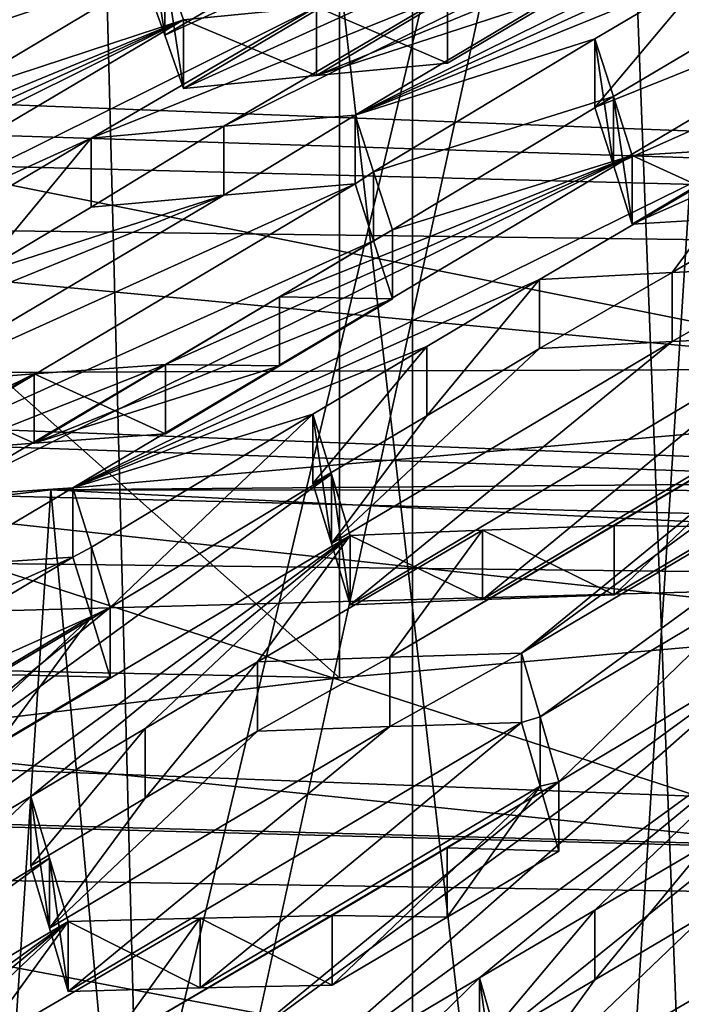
# Model space of a CAD drawing. Header units: metres. Extents: x -24 to 24, y -69 to 184.
# Tile 410 of 656: x -4.446 to -3.844, y 127.139 to 128.034. Entities that reach past the tile are written whole.
import ezdxf

# ---------------------------------------------------------------- set-up
doc = ezdxf.new("R2010")
doc.units = ezdxf.units.M
for name, color, linetype in [('1114', 7, 'CONTINUOUS'), ('1221', 7, 'CONTINUOUS'), ('1305', 7, 'CONTINUOUS'), ('1328', 7, 'CONTINUOUS'), ('1380', 7, 'CONTINUOUS'), ('1381', 7, 'CONTINUOUS'), ('1499', 7, 'CONTINUOUS'), ('1571', 7, 'CONTINUOUS'), ('1693', 7, 'CONTINUOUS'), ('1706', 7, 'CONTINUOUS'), ('1744', 7, 'CONTINUOUS'), ('1807', 7, 'CONTINUOUS'), ('1905', 7, 'CONTINUOUS'), ('1991', 7, 'CONTINUOUS'), ('2128', 7, 'CONTINUOUS'), ('2306', 7, 'CONTINUOUS'), ('2319', 7, 'CONTINUOUS'), ('2328', 7, 'CONTINUOUS'), ('2658', 7, 'CONTINUOUS'), ('2771', 7, 'CONTINUOUS'), ('2919', 7, 'CONTINUOUS'), ('2926', 7, 'CONTINUOUS'), ('2928', 7, 'CONTINUOUS'), ('2977', 7, 'CONTINUOUS'), ('2989', 7, 'CONTINUOUS'), ('3093', 7, 'CONTINUOUS'), ('3119', 7, 'CONTINUOUS'), ('3140', 7, 'CONTINUOUS'), ('3159', 7, 'CONTINUOUS'), ('3196', 7, 'CONTINUOUS'), ('3332', 7, 'CONTINUOUS'), ('3428', 7, 'CONTINUOUS'), ('3468', 7, 'CONTINUOUS'), ('3485', 7, 'CONTINUOUS'), ('367', 7, 'CONTINUOUS'), ('369', 7, 'CONTINUOUS'), ('3710', 7, 'CONTINUOUS'), ('373', 7, 'CONTINUOUS'), ('3745', 7, 'CONTINUOUS'), ('383', 7, 'CONTINUOUS'), ('3933', 7, 'CONTINUOUS'), ('3964', 2, 'CONTINUOUS'), ('417', 2, 'CONTINUOUS'), ('420', 2, 'CONTINUOUS'), ('424', 3, 'CONTINUOUS'), ('434', 7, 'CONTINUOUS'), ('475', 7, 'CONTINUOUS'), ('554', 2, 'CONTINUOUS'), ('563', 2, 'CONTINUOUS'), ('876', 7, 'CONTINUOUS'), ('897', 7, 'CONTINUOUS')]:
    doc.layers.add(name, color=color, linetype=linetype)

msp = doc.modelspace()

# ---------------------------------------------------------------- linework, layer by layer
at = {"layer": '1114'}
for points in [[(-4.075676, 127.736599, 218.474978), (-3.972973, 127.797615, 218.540215), (-4.075676, 127.673871, 218.491785)], [(-4.075676, 127.673871, 218.491785), (-3.972973, 127.797615, 218.540215), (-3.972973, 127.734985, 218.556997)], [(-4.179093, 127.612332, 218.426121), (-4.075676, 127.736599, 218.474978), (-4.075676, 127.673871, 218.491785)], [(-4.179093, 127.675158, 218.409287), (-4.075676, 127.736599, 218.474978), (-4.179093, 127.612332, 218.426121)]]:
    msp.add_3dface(points, dxfattribs=at)
at = {"layer": '1221'}
for points in [[(-4.363299, 127.499446, 218.159968), (-4.46584, 127.438548, 218.094828), (-4.363299, 127.436377, 218.176868)], [(-4.363299, 127.436377, 218.176868), (-4.46584, 127.438548, 218.094828), (-4.465834, 127.375384, 218.111757)]]:
    msp.add_3dface(points, dxfattribs=at)
at = {"layer": '1305'}
for points in [[(-4.057081, 127.281328, 217.587363), (-3.955429, 127.278129, 217.668972), (-3.955429, 127.341249, 217.65206)], [(-4.161548, 127.219727, 217.520881), (-4.057067, 127.218122, 217.604311), (-4.057081, 127.281328, 217.587363)], [(-4.057067, 127.218122, 217.604311), (-3.955429, 127.278129, 217.668972), (-4.057081, 127.281328, 217.587363)], [(-4.161548, 127.156414, 217.537846), (-4.057067, 127.218122, 217.604311), (-4.161548, 127.219727, 217.520881)]]:
    msp.add_3dface(points, dxfattribs=at)
at = {"layer": '1328'}
for points in [[(-4.482709, 127.865635, 218.991366), (-4.380844, 127.925927, 219.056131), (-4.482723, 127.802878, 219.00817)], [(-4.482723, 127.802878, 219.00817), (-4.380844, 127.925927, 219.056131), (-4.380844, 127.863275, 219.072919)]]:
    msp.add_3dface(points, dxfattribs=at)
at = {"layer": '1380'}
for points in [[(-4.664138, 127.598177, 211.894908), (-3.553501, 127.478735, 211.449145), (-4.664205, 126.583963, 212.166698)], [(-3.553501, 127.478735, 211.449145), (-3.553437, 126.464507, 211.720882), (-4.664205, 126.583963, 212.166698)]]:
    msp.add_3dface(points, dxfattribs=at)
at = {"layer": '1381'}
for points in [[(-3.80091, 127.635652, 218.133078), (-3.90515, 127.573942, 218.066805), (-3.800896, 127.572911, 218.1499)], [(-3.800896, 127.572911, 218.1499), (-3.90515, 127.573942, 218.066805), (-3.90515, 127.511095, 218.083645)]]:
    msp.add_3dface(points, dxfattribs=at)
at = {"layer": '1499'}
for points in [[(-4.024977, 127.569809, 218.119297), (-4.145181, 127.564865, 218.172168), (-4.024977, 127.506921, 218.136148)], [(-3.90515, 127.511095, 218.083645), (-3.90515, 127.573942, 218.066805), (-4.024977, 127.569809, 218.119297)], [(-3.90515, 127.511095, 218.083645), (-4.024977, 127.569809, 218.119297), (-4.024977, 127.506921, 218.136148)], [(-4.024977, 127.506921, 218.136148), (-4.145181, 127.564865, 218.172168), (-4.145181, 127.501935, 218.18903)]]:
    msp.add_3dface(points, dxfattribs=at)
at = {"layer": '1571'}
for points in [[(-3.821501, 127.284031, 217.486696), (-3.821501, 127.220883, 217.503617), (-3.92293, 127.161257, 217.439019)], [(-3.922914, 127.22451, 217.422084), (-3.821501, 127.284031, 217.486696), (-3.92293, 127.161257, 217.439019)], [(-4.02762, 127.099682, 217.372352), (-3.922914, 127.22451, 217.422084), (-3.92293, 127.161257, 217.439019)], [(-4.02762, 127.163022, 217.35538), (-3.922914, 127.22451, 217.422084), (-4.02762, 127.099682, 217.372352)]]:
    msp.add_3dface(points, dxfattribs=at)
at = {"layer": '1693'}
for points in [[(-3.922695, 127.953772, 218.975468), (-3.818901, 128.077791, 219.02469), (-3.818911, 128.015492, 219.041375)], [(-3.922695, 128.016164, 218.95875), (-3.818901, 128.077791, 219.02469), (-3.922695, 127.953772, 218.975468)]]:
    msp.add_3dface(points, dxfattribs=at)
at = {"layer": '1706'}
for points in [[(-4.140813, 127.947055, 218.947539), (-4.123898, 127.895462, 218.828349), (-4.140813, 127.884515, 218.964296)], [(-4.140813, 127.884515, 218.964296), (-4.123898, 127.895462, 218.828349), (-4.123898, 127.832878, 218.845119)], [(-4.123898, 127.895462, 218.828349), (-4.106901, 127.842789, 218.708805), (-4.123898, 127.832878, 218.845119)], [(-4.123898, 127.832878, 218.845119), (-4.106901, 127.842789, 218.708805), (-4.106901, 127.780159, 218.725587)]]:
    msp.add_3dface(points, dxfattribs=at)
at = {"layer": '1744'}
for points in [[(-4.106901, 127.780159, 218.725587), (-4.106901, 127.842789, 218.708805), (-4.209603, 127.781773, 218.643568)], [(-4.209603, 127.781773, 218.643568), (-4.31302, 127.720332, 218.577877), (-4.209603, 127.719045, 218.660376)], [(-4.106901, 127.780159, 218.725587), (-4.209603, 127.781773, 218.643568), (-4.209603, 127.719045, 218.660376)], [(-4.209603, 127.719045, 218.660376), (-4.31302, 127.720332, 218.577877), (-4.31302, 127.657506, 218.594712)]]:
    msp.add_3dface(points, dxfattribs=at)
at = {"layer": '1807'}
for points in [[(-3.922695, 127.953772, 218.975468), (-3.818911, 128.015492, 219.041375), (-3.595999, 128.085271, 219.052267)], [(-3.905792, 127.901425, 218.856573), (-3.922695, 127.953772, 218.975468), (-3.595999, 128.085271, 219.052267)], [(-3.476545, 128.093246, 218.998905), (-3.905792, 127.901425, 218.856573), (-3.595999, 128.085271, 219.052267)], [(-3.888783, 127.847904, 218.737163), (-3.905792, 127.901425, 218.856573), (-3.476545, 128.093246, 218.998905)], [(-3.459665, 128.039276, 218.880628), (-3.888783, 127.847904, 218.737163), (-3.476545, 128.093246, 218.998905)], [(-3.768411, 127.85508, 218.683622), (-3.888783, 127.847904, 218.737163), (-3.459665, 128.039276, 218.880628)]]:
    msp.add_3dface(points, dxfattribs=at)
at = {"layer": '1905'}
for points in [[(-4.417493, 127.606514, 233.369574), (-3.192928, 127.713301, 233.76811), (-0.607618, 127.637873, 233.486607)], [(-1.815882, 127.603866, 233.359691), (-4.417493, 127.606514, 233.369574), (-0.607618, 127.637873, 233.486607)], [(-5.59041, 127.466069, 232.845426), (-4.417493, 127.606514, 233.369574), (-3.003076, 127.536232, 233.107277)], [(-3.003076, 127.536232, 233.107277), (-4.417493, 127.606514, 233.369574), (-1.815882, 127.603866, 233.359691)], [(-4.154873, 127.435785, 232.732405), (-5.59041, 127.466069, 232.845426), (-3.003076, 127.536232, 233.107277)], [(-5.257817, 127.303716, 232.239518), (-5.59041, 127.466069, 232.845426), (-4.154873, 127.435785, 232.732405)]]:
    msp.add_3dface(points, dxfattribs=at)
at = {"layer": '1991'}
msp.add_3dface([(-3.952356, 128.05597, 219.211607), (-4.056622, 128.056504, 219.128636), (-4.056622, 127.9941, 219.145357)], dxfattribs=at)
at = {"layer": '2128'}
for points in [[(-4.179093, 127.675158, 218.409287), (-4.179093, 127.612332, 218.426121), (-4.162208, 127.557714, 218.307979)], [(-4.162208, 127.620591, 218.291131), (-4.179093, 127.675158, 218.409287), (-4.162208, 127.557714, 218.307979)], [(-4.145181, 127.501935, 218.18903), (-4.162208, 127.620591, 218.291131), (-4.162208, 127.557714, 218.307979)], [(-4.145181, 127.501935, 218.18903), (-4.145181, 127.564865, 218.172168), (-4.162208, 127.620591, 218.291131)]]:
    msp.add_3dface(points, dxfattribs=at)
at = {"layer": '2306'}
for points in [[(-4.056622, 127.9941, 219.145357), (-4.056622, 128.056504, 219.128636), (-4.175847, 128.045508, 219.182709)], [(-4.175847, 128.045508, 219.182709), (-4.296653, 128.03366, 219.237688), (-4.175847, 127.983047, 219.199445)], [(-4.056622, 127.9941, 219.145357), (-4.175847, 128.045508, 219.182709), (-4.175847, 127.983047, 219.199445)], [(-4.175847, 127.983047, 219.199445), (-4.296653, 128.03366, 219.237688), (-4.296653, 127.97114, 219.25444)]]:
    msp.add_3dface(points, dxfattribs=at)
at = {"layer": '2319'}
for points in [[(-3.821501, 127.220883, 217.503617), (-3.701484, 127.220827, 217.452165), (-4.010793, 127.039937, 217.256037)], [(-3.821501, 127.220883, 217.503617), (-4.010793, 127.039937, 217.256037), (-3.92293, 127.161257, 217.439019)], [(-3.701484, 127.220827, 217.452165), (-3.993709, 126.978789, 217.138074), (-4.010793, 127.039937, 217.256037)], [(-3.701484, 127.220827, 217.452165), (-3.58147, 127.219931, 217.400941), (-3.993709, 126.978789, 217.138074)], [(-3.58147, 127.219931, 217.400941), (-3.873712, 126.977845, 217.086869), (-3.993709, 126.978789, 217.138074)], [(-3.873712, 126.977845, 217.086869), (-3.58147, 127.219931, 217.400941), (-3.564673, 127.158756, 217.285242)], [(-4.02762, 127.099682, 217.372352), (-3.92293, 127.161257, 217.439019), (-4.010793, 127.039937, 217.256037)], [(-3.753678, 126.976109, 217.035861), (-3.873712, 126.977845, 217.086869), (-3.564673, 127.158756, 217.285242)]]:
    msp.add_3dface(points, dxfattribs=at)
at = {"layer": '2328'}
for points in [[(-3.888783, 127.91039, 218.72042), (-3.768411, 127.85508, 218.683622), (-3.768412, 127.917518, 218.666892)], [(-3.888783, 127.847904, 218.737163), (-3.768411, 127.85508, 218.683622), (-3.888783, 127.91039, 218.72042)]]:
    msp.add_3dface(points, dxfattribs=at)
at = {"layer": '2658'}
for points in [[(-4.140813, 127.884515, 218.964296), (-4.570035, 127.690773, 218.822286), (-4.260133, 127.874309, 219.018199)], [(-4.570035, 127.690773, 218.822286), (-4.140813, 127.884515, 218.964296), (-4.553051, 127.639509, 218.702465)], [(-4.140813, 127.884515, 218.964296), (-4.123898, 127.832878, 218.845119), (-4.553051, 127.639509, 218.702465)], [(-4.586963, 127.74107, 218.941923), (-4.482723, 127.802878, 219.00817), (-4.260133, 127.874309, 219.018199)], [(-4.570035, 127.690773, 218.822286), (-4.586963, 127.74107, 218.941923), (-4.260133, 127.874309, 219.018199)], [(-4.482723, 127.802878, 219.00817), (-4.380844, 127.863275, 219.072919), (-4.260133, 127.874309, 219.018199)], [(-4.553051, 127.639509, 218.702465), (-4.123898, 127.832878, 218.845119), (-4.432548, 127.648893, 218.648276)], [(-4.123898, 127.832878, 218.845119), (-4.106901, 127.780159, 218.725587), (-4.432548, 127.648893, 218.648276)], [(-4.106901, 127.780159, 218.725587), (-4.209603, 127.719045, 218.660376), (-4.432548, 127.648893, 218.648276)], [(-4.209603, 127.719045, 218.660376), (-4.31302, 127.657506, 218.594712), (-4.432548, 127.648893, 218.648276)]]:
    msp.add_3dface(points, dxfattribs=at)
at = {"layer": '2771'}
for points in [[(-3.922695, 128.016164, 218.95875), (-3.922695, 127.953772, 218.975468), (-3.905792, 127.901425, 218.856573)], [(-3.922695, 128.016164, 218.95875), (-3.905792, 127.901425, 218.856573), (-3.905792, 127.963863, 218.839842)], [(-3.888783, 127.847904, 218.737163), (-3.888783, 127.91039, 218.72042), (-3.905792, 127.963863, 218.839842)], [(-3.905792, 127.901425, 218.856573), (-3.888783, 127.847904, 218.737163), (-3.905792, 127.963863, 218.839842)]]:
    msp.add_3dface(points, dxfattribs=at)
at = {"layer": '2919'}
for points in [[(-4.397211, 127.545316, 218.414349), (-4.826449, 127.353547, 218.271933), (-4.516797, 127.537423, 218.467746)], [(-4.809449, 127.299974, 218.152608), (-4.826449, 127.353547, 218.271933), (-4.397211, 127.545316, 218.414349)], [(-4.380313, 127.491381, 218.295927), (-4.809449, 127.299974, 218.152608), (-4.397211, 127.545316, 218.414349)], [(-4.689135, 127.307227, 218.099071), (-4.809449, 127.299974, 218.152608), (-4.380313, 127.491381, 218.295927)], [(-4.569418, 127.313767, 218.045981), (-4.689135, 127.307227, 218.099071), (-4.380313, 127.491381, 218.295927)], [(-4.465834, 127.375384, 218.111757), (-4.569418, 127.313767, 218.045981), (-4.380313, 127.491381, 218.295927)], [(-4.363299, 127.436377, 218.176868), (-4.465834, 127.375384, 218.111757), (-4.380313, 127.491381, 218.295927)]]:
    msp.add_3dface(points, dxfattribs=at)
at = {"layer": '2926'}
for points in [[(-4.02762, 127.163022, 217.35538), (-4.02762, 127.099682, 217.372352), (-4.010793, 127.039937, 217.256037)], [(-4.02762, 127.163022, 217.35538), (-4.010793, 127.039937, 217.256037), (-4.010793, 127.103341, 217.239048)]]:
    msp.add_3dface(points, dxfattribs=at)
at = {"layer": '2928'}
for points in [[(-4.397211, 127.608284, 218.397477), (-4.516797, 127.537423, 218.467746), (-4.516797, 127.600441, 218.45086)], [(-4.397211, 127.545316, 218.414349), (-4.516797, 127.537423, 218.467746), (-4.397211, 127.608284, 218.397477)]]:
    msp.add_3dface(points, dxfattribs=at)
at = {"layer": '2977'}
for points in [[(-3.884415, 128.2148, 219.516632), (-4.31362, 128.019492, 219.374903), (-4.00331, 128.201885, 219.571078)], [(-3.884415, 128.2148, 219.516632), (-4.296653, 127.97114, 219.25444), (-4.31362, 128.019492, 219.374903)], [(-3.884415, 128.2148, 219.516632), (-3.867478, 128.166157, 219.396481), (-4.296653, 127.97114, 219.25444)], [(-4.31362, 128.019492, 219.374903), (-4.330565, 128.066837, 219.49547), (-4.00331, 128.201885, 219.571078)], [(-3.867478, 128.166157, 219.396481), (-4.175847, 127.983047, 219.199445), (-4.296653, 127.97114, 219.25444)], [(-3.867478, 128.166157, 219.396481), (-3.850503, 128.116398, 219.276327), (-4.175847, 127.983047, 219.199445)], [(-3.850503, 128.116398, 219.276327), (-3.952356, 128.05597, 219.211607), (-4.175847, 127.983047, 219.199445)], [(-3.952356, 128.05597, 219.211607), (-4.056622, 127.9941, 219.145357), (-4.175847, 127.983047, 219.199445)]]:
    msp.add_3dface(points, dxfattribs=at)
at = {"layer": '2989'}
for points in [[(-4.140813, 127.947055, 218.947539), (-4.260133, 127.874309, 219.018199), (-4.260133, 127.936904, 219.001427)], [(-4.140813, 127.947055, 218.947539), (-4.140813, 127.884515, 218.964296), (-4.260133, 127.874309, 219.018199)], [(-4.380844, 127.863275, 219.072919), (-4.380844, 127.925927, 219.056131), (-4.260133, 127.936904, 219.001427)], [(-4.260133, 127.874309, 219.018199), (-4.380844, 127.863275, 219.072919), (-4.260133, 127.936904, 219.001427)]]:
    msp.add_3dface(points, dxfattribs=at)
at = {"layer": '3093'}
for points in [[(-3.732942, 127.74694, 218.450862), (-4.145181, 127.501935, 218.18903), (-3.852653, 127.741393, 218.503683)], [(-4.024977, 127.506921, 218.136148), (-4.145181, 127.501935, 218.18903), (-3.732942, 127.74694, 218.450862)], [(-3.716082, 127.690792, 218.333321), (-4.024977, 127.506921, 218.136148), (-3.732942, 127.74694, 218.450862)], [(-4.145181, 127.501935, 218.18903), (-4.162208, 127.557714, 218.307979), (-3.852653, 127.741393, 218.503683)], [(-4.162208, 127.557714, 218.307979), (-3.972973, 127.734985, 218.556997), (-3.852653, 127.741393, 218.503683)], [(-3.972973, 127.734985, 218.556997), (-4.162208, 127.557714, 218.307979), (-4.075676, 127.673871, 218.491785)], [(-3.90515, 127.511095, 218.083645), (-4.024977, 127.506921, 218.136148), (-3.716082, 127.690792, 218.333321)], [(-3.800896, 127.572911, 218.1499), (-3.90515, 127.511095, 218.083645), (-3.716082, 127.690792, 218.333321)], [(-4.179093, 127.612332, 218.426121), (-4.075676, 127.673871, 218.491785), (-4.162208, 127.557714, 218.307979)]]:
    msp.add_3dface(points, dxfattribs=at)
at = {"layer": '3119'}
for points in [[(-4.229371, 127.450203, 217.992468), (-4.331575, 127.326419, 217.944446), (-4.331565, 127.389601, 217.927524)], [(-4.229371, 127.387123, 218.009371), (-4.331575, 127.326419, 217.944446), (-4.229371, 127.450203, 217.992468)], [(-4.331575, 127.326419, 217.944446), (-4.435491, 127.264692, 217.878436), (-4.331565, 127.389601, 217.927524)], [(-4.331565, 127.389601, 217.927524), (-4.435491, 127.264692, 217.878436), (-4.435491, 127.327967, 217.861481)]]:
    msp.add_3dface(points, dxfattribs=at)
at = {"layer": '3140'}
for points in [[(-4.435491, 127.264692, 217.878436), (-4.418618, 127.208314, 217.760865), (-4.435491, 127.327967, 217.861481)], [(-4.435491, 127.327967, 217.861481), (-4.418618, 127.208314, 217.760865), (-4.418618, 127.271644, 217.743895)], [(-4.418618, 127.271644, 217.743895), (-4.401579, 127.150787, 217.642285), (-4.401579, 127.214175, 217.6253)], [(-4.418618, 127.208314, 217.760865), (-4.401579, 127.150787, 217.642285), (-4.418618, 127.271644, 217.743895)]]:
    msp.add_3dface(points, dxfattribs=at)
at = {"layer": '3159'}
for points in [[(-6.268722, 127.923665, 220.617093), (-5.280233, 128.289144, 220.717193), (-3.951697, 128.754313, 220.773626)], [(-5.604454, 128.15628, 220.645302), (-6.268722, 127.923665, 220.617093), (-3.951697, 128.754313, 220.773626)], [(-3.716576, 128.138544, 219.089699), (-4.140813, 127.947055, 218.947539), (-3.511713, 128.258451, 219.216245)], [(-4.140813, 127.947055, 218.947539), (-3.632385, 128.248636, 219.270623), (-3.511713, 128.258451, 219.216245)], [(-4.056622, 128.056504, 219.128636), (-3.632385, 128.248636, 219.270623), (-4.260133, 127.936904, 219.001427)], [(-3.632385, 128.248636, 219.270623), (-4.140813, 127.947055, 218.947539), (-4.260133, 127.936904, 219.001427)], [(-3.716576, 128.138544, 219.089699), (-3.818901, 128.077791, 219.02469), (-4.140813, 127.947055, 218.947539)], [(-4.548683, 128.056555, 219.468496), (-4.330565, 128.129288, 219.478736), (-4.531733, 128.0098, 219.347734)], [(-4.531733, 128.0098, 219.347734), (-4.330565, 128.129288, 219.478736), (-4.31362, 128.081976, 219.35816)], [(-4.514771, 127.962096, 219.227135), (-4.531733, 128.0098, 219.347734), (-4.31362, 128.081976, 219.35816)], [(-4.296653, 128.03366, 219.237688), (-4.514771, 127.962096, 219.227135), (-4.31362, 128.081976, 219.35816)], [(-3.818901, 128.077791, 219.02469), (-3.922695, 128.016164, 218.95875), (-4.140813, 127.947055, 218.947539)], [(-4.380844, 127.925927, 219.056131), (-4.056622, 128.056504, 219.128636), (-4.260133, 127.936904, 219.001427)], [(-4.056622, 128.056504, 219.128636), (-4.380844, 127.925927, 219.056131), (-4.175847, 128.045508, 219.182709)], [(-4.296653, 128.03366, 219.237688), (-4.175847, 128.045508, 219.182709), (-4.805081, 127.733195, 218.914305)], [(-4.175847, 128.045508, 219.182709), (-4.380844, 127.925927, 219.056131), (-4.805081, 127.733195, 218.914305)], [(-4.296653, 128.03366, 219.237688), (-4.805081, 127.733195, 218.914305), (-4.924322, 127.721366, 218.968608)], [(-4.72089, 127.840516, 219.095972), (-4.296653, 128.03366, 219.237688), (-4.924322, 127.721366, 218.968608)], [(-4.72089, 127.840516, 219.095972), (-4.616341, 127.902195, 219.162498), (-4.296653, 128.03366, 219.237688)], [(-4.616341, 127.902195, 219.162498), (-4.514771, 127.962096, 219.227135), (-4.296653, 128.03366, 219.237688)], [(-3.922695, 128.016164, 218.95875), (-4.123898, 127.895462, 218.828349), (-4.140813, 127.947055, 218.947539)], [(-4.123898, 127.895462, 218.828349), (-3.922695, 128.016164, 218.95875), (-3.905792, 127.963863, 218.839842)], [(-4.106901, 127.842789, 218.708805), (-4.123898, 127.895462, 218.828349), (-3.905792, 127.963863, 218.839842)], [(-3.888783, 127.91039, 218.72042), (-4.106901, 127.842789, 218.708805), (-3.905792, 127.963863, 218.839842)], [(-4.380844, 127.925927, 219.056131), (-4.482709, 127.865635, 218.991366), (-4.805081, 127.733195, 218.914305)], [(-3.648752, 127.923763, 218.613906), (-3.732942, 127.80948, 218.434104), (-3.852654, 127.803977, 218.486914)], [(-3.768412, 127.917518, 218.666892), (-3.648752, 127.923763, 218.613906), (-3.852654, 127.803977, 218.486914)], [(-3.888783, 127.91039, 218.72042), (-3.768412, 127.917518, 218.666892), (-4.397211, 127.608284, 218.397477)], [(-3.768412, 127.917518, 218.666892), (-3.972973, 127.797615, 218.540215), (-4.397211, 127.608284, 218.397477)], [(-3.972973, 127.797615, 218.540215), (-3.768412, 127.917518, 218.666892), (-3.852654, 127.803977, 218.486914)], [(-3.888783, 127.91039, 218.72042), (-4.397211, 127.608284, 218.397477), (-4.516797, 127.600441, 218.45086)], [(-4.31302, 127.720332, 218.577877), (-3.888783, 127.91039, 218.72042), (-4.516797, 127.600441, 218.45086)], [(-4.31302, 127.720332, 218.577877), (-4.209603, 127.781773, 218.643568), (-3.888783, 127.91039, 218.72042)], [(-4.209603, 127.781773, 218.643568), (-4.106901, 127.842789, 218.708805), (-3.888783, 127.91039, 218.72042)], [(-3.497984, 127.816874, 218.329419), (-3.98934, 127.458047, 217.887435), (-3.699031, 127.695952, 218.197852)], [(-3.497984, 127.816874, 218.329419), (-3.480913, 127.758511, 218.210819), (-3.98934, 127.458047, 217.887435)], [(-3.972973, 127.797615, 218.540215), (-4.075676, 127.736599, 218.474978), (-4.397211, 127.608284, 218.397477)], [(-3.98934, 127.458047, 217.887435), (-3.480913, 127.758511, 218.210819), (-3.972491, 127.400307, 217.770411)], [(-3.480913, 127.758511, 218.210819), (-3.771223, 127.520193, 217.900512), (-3.972491, 127.400307, 217.770411)], [(-4.075676, 127.736599, 218.474978), (-4.179093, 127.675158, 218.409287), (-4.397211, 127.608284, 218.397477)], [(-4.31302, 127.720332, 218.577877), (-4.637241, 127.591847, 218.504813), (-4.432549, 127.711771, 218.631428)], [(-4.31302, 127.720332, 218.577877), (-4.516797, 127.600441, 218.45086), (-4.637241, 127.591847, 218.504813)], [(-4.432549, 127.711771, 218.631428), (-5.061479, 127.400669, 218.36257), (-4.553051, 127.70244, 218.685603)], [(-4.637241, 127.591847, 218.504813), (-5.061479, 127.400669, 218.36257), (-4.432549, 127.711771, 218.631428)], [(-3.699031, 127.695952, 218.197852), (-4.109195, 127.45452, 217.939777), (-3.80091, 127.635652, 218.133078)], [(-3.98934, 127.458047, 217.887435), (-4.109195, 127.45452, 217.939777), (-3.699031, 127.695952, 218.197852)], [(-4.397211, 127.608284, 218.397477), (-4.179093, 127.675158, 218.409287), (-4.380313, 127.554399, 218.279041)], [(-4.179093, 127.675158, 218.409287), (-4.363299, 127.499446, 218.159968), (-4.380313, 127.554399, 218.279041)], [(-4.363299, 127.499446, 218.159968), (-4.179093, 127.675158, 218.409287), (-4.162208, 127.620591, 218.291131)], [(-3.90515, 127.573942, 218.066805), (-3.80091, 127.635652, 218.133078), (-4.109195, 127.45452, 217.939777)], [(-4.145181, 127.564865, 218.172168), (-4.653608, 127.263095, 217.849135), (-4.162208, 127.620591, 218.291131)], [(-4.653608, 127.263095, 217.849135), (-4.363299, 127.499446, 218.159968), (-4.162208, 127.620591, 218.291131)], [(-4.229371, 127.450203, 217.992468), (-4.145181, 127.564865, 218.172168), (-4.024977, 127.569809, 218.119297)], [(-4.109195, 127.45452, 217.939777), (-4.229371, 127.450203, 217.992468), (-4.024977, 127.569809, 218.119297)], [(-3.90515, 127.573942, 218.066805), (-4.109195, 127.45452, 217.939777), (-4.024977, 127.569809, 218.119297)], [(-4.145181, 127.564865, 218.172168), (-4.636724, 127.207415, 217.731281), (-4.653608, 127.263095, 217.849135)], [(-4.636724, 127.207415, 217.731281), (-4.145181, 127.564865, 218.172168), (-4.435491, 127.327967, 217.861481)], [(-4.145181, 127.564865, 218.172168), (-4.331565, 127.389601, 217.927524), (-4.435491, 127.327967, 217.861481)], [(-4.145181, 127.564865, 218.172168), (-4.229371, 127.450203, 217.992468), (-4.331565, 127.389601, 217.927524)], [(-3.771223, 127.520193, 217.900512), (-3.955429, 127.341249, 217.65206), (-3.972491, 127.400307, 217.770411)], [(-3.955429, 127.341249, 217.65206), (-3.771223, 127.520193, 217.900512), (-3.754391, 127.461733, 217.78382)], [(-4.363299, 127.499446, 218.159968), (-4.653608, 127.263095, 217.849135), (-4.46584, 127.438548, 218.094828)], [(-3.754391, 127.461733, 217.78382), (-4.228895, 127.043657, 217.225189), (-4.245738, 127.10268, 217.34182)], [(-3.955429, 127.341249, 217.65206), (-3.754391, 127.461733, 217.78382), (-4.245738, 127.10268, 217.34182)], [(-3.754391, 127.461733, 217.78382), (-3.737311, 127.401827, 217.665557), (-4.228895, 127.043657, 217.225189)], [(-3.737311, 127.401827, 217.665557), (-4.02762, 127.163022, 217.35538), (-4.228895, 127.043657, 217.225189)], [(-3.922914, 127.22451, 217.422084), (-4.02762, 127.163022, 217.35538), (-3.737311, 127.401827, 217.665557)], [(-3.821501, 127.284031, 217.486696), (-3.922914, 127.22451, 217.422084), (-3.737311, 127.401827, 217.665557)], [(-3.955429, 127.341249, 217.65206), (-4.245738, 127.10268, 217.34182), (-4.365675, 127.100781, 217.393761)], [(-4.057081, 127.281328, 217.587363), (-3.955429, 127.341249, 217.65206), (-4.365675, 127.100781, 217.393761)], [(-4.619697, 127.150677, 217.612586), (-4.636724, 127.207415, 217.731281), (-4.435491, 127.327967, 217.861481)], [(-4.619697, 127.150677, 217.612586), (-4.435491, 127.327967, 217.861481), (-4.418618, 127.271644, 217.743895)], [(-4.161548, 127.219727, 217.520881), (-4.057081, 127.281328, 217.587363), (-4.365675, 127.100781, 217.393761)], [(-4.910006, 126.913171, 217.302062), (-4.418618, 127.271644, 217.743895), (-4.401579, 127.214175, 217.6253)], [(-4.910006, 126.913171, 217.302062), (-4.619697, 127.150677, 217.612586), (-4.418618, 127.271644, 217.743895)], [(-4.401579, 127.214175, 217.6253), (-4.28147, 127.217326, 217.57295), (-4.485769, 127.098147, 217.445966)], [(-4.485769, 127.098147, 217.445966), (-4.28147, 127.217326, 217.57295), (-4.365675, 127.100781, 217.393761)], [(-4.28147, 127.217326, 217.57295), (-4.161548, 127.219727, 217.520881), (-4.365675, 127.100781, 217.393761)], [(-4.893131, 126.856058, 217.184661), (-4.910006, 126.913171, 217.302062), (-4.401579, 127.214175, 217.6253)], [(-4.893131, 126.856058, 217.184661), (-4.401579, 127.214175, 217.6253), (-4.691888, 126.976275, 217.314882)], [(-4.691888, 126.976275, 217.314882), (-4.401579, 127.214175, 217.6253), (-4.587704, 127.037882, 217.381138)], [(-4.587704, 127.037882, 217.381138), (-4.401579, 127.214175, 217.6253), (-4.485769, 127.098147, 217.445966)], [(-4.02762, 127.163022, 217.35538), (-4.211827, 126.983348, 217.107124), (-4.228895, 127.043657, 217.225189)], [(-4.211827, 126.983348, 217.107124), (-4.02762, 127.163022, 217.35538), (-4.010793, 127.103341, 217.239048)]]:
    msp.add_3dface(points, dxfattribs=at)
at = {"layer": '3196'}
for points in [[(-4.401579, 127.214175, 217.6253), (-4.281469, 127.153977, 217.589924), (-4.28147, 127.217326, 217.57295)], [(-4.161548, 127.156414, 217.537846), (-4.161548, 127.219727, 217.520881), (-4.28147, 127.217326, 217.57295)], [(-4.281469, 127.153977, 217.589924), (-4.161548, 127.156414, 217.537846), (-4.28147, 127.217326, 217.57295)], [(-4.401579, 127.150787, 217.642285), (-4.281469, 127.153977, 217.589924), (-4.401579, 127.214175, 217.6253)]]:
    msp.add_3dface(points, dxfattribs=at)
at = {"layer": '3332'}
for points in [[(-4.397211, 127.545316, 218.414349), (-4.397211, 127.608284, 218.397477), (-4.380313, 127.554399, 218.279041)], [(-4.380313, 127.491381, 218.295927), (-4.397211, 127.545316, 218.414349), (-4.380313, 127.554399, 218.279041)], [(-4.363299, 127.499446, 218.159968), (-4.380313, 127.491381, 218.295927), (-4.380313, 127.554399, 218.279041)], [(-4.363299, 127.499446, 218.159968), (-4.363299, 127.436377, 218.176868), (-4.380313, 127.491381, 218.295927)]]:
    msp.add_3dface(points, dxfattribs=at)
at = {"layer": '3428'}
for points in [[(-4.31302, 127.657506, 218.594712), (-4.31302, 127.720332, 218.577877), (-4.432549, 127.711771, 218.631428)], [(-4.432548, 127.648893, 218.648276), (-4.432549, 127.711771, 218.631428), (-4.553051, 127.70244, 218.685603)], [(-4.432548, 127.648893, 218.648276), (-4.31302, 127.657506, 218.594712), (-4.432549, 127.711771, 218.631428)], [(-4.553051, 127.639509, 218.702465), (-4.432548, 127.648893, 218.648276), (-4.553051, 127.70244, 218.685603)]]:
    msp.add_3dface(points, dxfattribs=at)
at = {"layer": '3468'}
for points in [[(-4.330565, 128.129288, 219.478736), (-4.330565, 128.066837, 219.49547), (-4.31362, 128.019492, 219.374903)], [(-4.330565, 128.129288, 219.478736), (-4.31362, 128.019492, 219.374903), (-4.31362, 128.081976, 219.35816)], [(-4.31362, 128.019492, 219.374903), (-4.296653, 127.97114, 219.25444), (-4.31362, 128.081976, 219.35816)], [(-4.296653, 127.97114, 219.25444), (-4.296653, 128.03366, 219.237688), (-4.31362, 128.081976, 219.35816)]]:
    msp.add_3dface(points, dxfattribs=at)
at = {"layer": '3485'}
for points in [[(-3.192928, 127.713301, 233.76811), (-4.417493, 127.606514, 233.369574), (-3.734775, 120.121235, 235.632219)], [(-4.417493, 127.606514, 233.369574), (-5.59041, 127.466069, 232.845426), (-4.914055, 120.002389, 235.188682)], [(-4.417493, 127.606514, 233.369574), (-4.914055, 120.002389, 235.188682), (-3.734775, 120.121235, 235.632219)]]:
    msp.add_3dface(points, dxfattribs=at)
at = {"layer": '367'}
for points in [[(-5.396133, -68.3, -23.642002), (-3.255157, 145.2, -24.030532), (-3.445987, 52.476436, -24.00391)], [(-3.255157, 145.2, -24.030532), (-5.396133, -68.3, -23.642002), (-5.396133, 145.2, -23.642002)]]:
    msp.add_3dface(points, dxfattribs=at)
at = {"layer": '369'}
for points in [[(-3.255157, 145.2, 24.030532), (-5.396133, 145.2, 23.642002), (-4.96888, 125.287837, 23.735474)], [(-2.998952, 125.286926, 24.063848), (-3.255157, 145.2, 24.030532), (-4.96888, 125.287837, 23.735474)]]:
    msp.add_3dface(points, dxfattribs=at)
at = {"layer": '3710'}
for points in [[(-3.732942, 127.80948, 218.434104), (-3.852653, 127.741393, 218.503683), (-3.852654, 127.803977, 218.486914)], [(-3.732942, 127.74694, 218.450862), (-3.852653, 127.741393, 218.503683), (-3.732942, 127.80948, 218.434104)], [(-3.852653, 127.741393, 218.503683), (-3.972973, 127.734985, 218.556997), (-3.852654, 127.803977, 218.486914)], [(-3.972973, 127.734985, 218.556997), (-3.972973, 127.797615, 218.540215), (-3.852654, 127.803977, 218.486914)]]:
    msp.add_3dface(points, dxfattribs=at)
at = {"layer": '373'}
for points in [[(0, 146.423799, 240.142002), (-6.403596, 117.199254, 32.493216), (-6.468189, 146.382367, 240.147825)], [(-5.725305, 117.232454, 32.670329), (-6.403596, 117.199254, 32.493216), (0, 146.423799, 240.142002)], [(-5.042963, 117.261956, 32.827448), (-5.725305, 117.232454, 32.670329), (0, 146.423799, 240.142002)], [(-4.357656, 117.287707, 32.964383), (-5.042963, 117.261956, 32.827448), (0, 146.423799, 240.142002)], [(-3.670487, 117.309667, 33.080997), (-4.357656, 117.287707, 32.964383), (0, 146.423799, 240.142002)]]:
    msp.add_3dface(points, dxfattribs=at)
at = {"layer": '3745'}
for points in [[(-3.003076, 127.536232, 233.107277), (-3.00307, 128.647047, 232.809637), (-4.154883, 128.546599, 232.434761)], [(-4.154873, 127.435785, 232.732405), (-4.154883, 128.546599, 232.434761), (-5.25783, 128.414529, 231.941869)], [(-4.154873, 127.435785, 232.732405), (-3.003076, 127.536232, 233.107277), (-4.154883, 128.546599, 232.434761)], [(-5.257817, 127.303716, 232.239518), (-4.154873, 127.435785, 232.732405), (-5.25783, 128.414529, 231.941869)]]:
    msp.add_3dface(points, dxfattribs=at)
at = {"layer": '383'}
for points in [[(-3.57438, 128.481626, 241.6997), (-7.181595, 128.429361, 241.369645), (-3.619219, 127.716433, 241.135826)], [(-7.181595, 128.429361, 241.369645), (-7.225124, 128.056837, 241.074332), (-3.619219, 127.716433, 241.135826)], [(-7.225124, 128.056837, 241.074332), (-7.265873, 127.702389, 240.75718), (-3.619219, 127.716433, 241.135826)], [(-3.619219, 127.716433, 241.135826), (-7.265873, 127.702389, 240.75718), (-3.658542, 127.023411, 240.484935)], [(-7.265873, 127.702389, 240.75718), (-7.303696, 127.367279, 240.419319), (-3.658542, 127.023411, 240.484935)], [(-7.303696, 127.367279, 240.419319), (-7.338459, 127.052701, 240.061953), (-3.658542, 127.023411, 240.484935)]]:
    msp.add_3dface(points, dxfattribs=at)
at = {"layer": '3933'}
for points in [[(-3.98934, 127.395048, 217.904316), (-3.98934, 127.458047, 217.887435), (-3.972491, 127.400307, 217.770411)], [(-3.972491, 127.337249, 217.787308), (-3.98934, 127.395048, 217.904316), (-3.972491, 127.400307, 217.770411)], [(-3.955429, 127.341249, 217.65206), (-3.972491, 127.337249, 217.787308), (-3.972491, 127.400307, 217.770411)], [(-3.955429, 127.278129, 217.668972), (-3.972491, 127.337249, 217.787308), (-3.955429, 127.341249, 217.65206)]]:
    msp.add_3dface(points, dxfattribs=at)
at = {"layer": '3964'}
for points in [[(-3.671965, 127.277164, 210.696871), (-4.828665, 127.396446, 211.142036), (-4.677471, 125.438359, 211.595654)], [(-3.671965, 127.277164, 210.696871), (-4.677471, 125.438359, 211.595654), (-3.553695, 125.326711, 211.178976)]]:
    msp.add_3dface(points, dxfattribs=at)
at = {"layer": '417'}
for points in [[(-2.633448, 128.847515, 233.944166), (-3.746728, 124.473864, 234.804846), (-3.911424, 128.755679, 233.601428)], [(-3.911424, 128.755679, 233.601428), (-4.93982, 124.444065, 234.343739), (-5.143582, 128.628616, 233.127224)], [(-3.746728, 124.473864, 234.804846), (-4.93982, 124.444065, 234.343739), (-3.911424, 128.755679, 233.601428)]]:
    msp.add_3dface(points, dxfattribs=at)
at = {"layer": '420'}
for points in [[(-4.828665, 127.396446, 211.142036), (-3.671965, 127.277164, 210.696871), (-4.664138, 127.598177, 211.894908)], [(-4.664138, 127.598177, 211.894908), (-3.671965, 127.277164, 210.696871), (-3.553501, 127.478735, 211.449145)]]:
    msp.add_3dface(points, dxfattribs=at)
at = {"layer": '424'}
for points in [[(-4.428965, 130.463094, 214.859518), (-5.10498, 130.607556, 215.398656), (-4.682702, 126.35985, 216.159925)], [(-4.320467, 126.289447, 215.897177), (-4.428965, 130.463094, 214.859518), (-4.682702, 126.35985, 216.159925)], [(-3.942315, 126.224806, 215.655935), (-4.428965, 130.463094, 214.859518), (-4.320467, 126.289447, 215.897177)], [(-3.679708, 130.338177, 214.393319), (-4.428965, 130.463094, 214.859518), (-3.942315, 126.224806, 215.655935)], [(-3.550036, 126.166232, 215.437335), (-3.679708, 130.338177, 214.393319), (-3.942315, 126.224806, 215.655935)]]:
    msp.add_3dface(points, dxfattribs=at)
at = {"layer": '434'}
for points in [[(-6.610481, 142.024182, 235.649947), (-3.901686, 113.657335, 33.551181), (-3.305357, 142.081073, 235.75762)], [(-3.901686, 113.657335, 33.551181), (-2.912464, 113.686399, 33.696871), (-3.305357, 142.081073, 235.75762)], [(-4.886055, 113.619935, 33.363486), (-3.901686, 113.657335, 33.551181), (-6.610481, 142.024182, 235.649947)]]:
    msp.add_3dface(points, dxfattribs=at)
at = {"layer": '475'}
for points in [[(-11.480577, 128.227835, 207.724388), (0, 127.784728, 207.943648), (-11.48076, 128.155083, 207.686674)], [(0, 128.062988, 208.080037), (0, 127.784728, 207.943648), (-11.480577, 128.227835, 207.724388)], [(-11.48076, 128.155083, 207.686674), (0, 127.784728, 207.943648), (-11.480821, 128.082698, 207.652799)], [(-11.480821, 128.082698, 207.652799), (0, 127.784728, 207.943648), (-11.480591, 127.932226, 207.593195)], [(-11.480591, 127.932226, 207.593195), (0, 127.488684, 207.851892), (-11.480453, 127.892429, 207.579737)], [(0, 127.784728, 207.943648), (0, 127.488684, 207.851892), (-11.480591, 127.932226, 207.593195)], [(-11.480453, 127.892429, 207.579737), (0, 127.488684, 207.851892), (-11.479883, 127.777404, 207.545969)], [(-11.479883, 127.777404, 207.545969), (0, 127.488684, 207.851892), (-11.47871, 127.619297, 207.511439)], [(-11.47871, 127.619297, 207.511439), (0, 127.18221, 207.807006), (-11.469073, 127.491621, 207.493411)], [(0, 127.488684, 207.851892), (0, 127.18221, 207.807006), (-11.47871, 127.619297, 207.511439)], [(-11.469073, 127.491621, 207.493411), (0, 127.18221, 207.807006), (-11.468178, 127.485516, 207.492771)], [(-11.468178, 127.485516, 207.492771), (0, 127.18221, 207.807006), (-11.440843, 127.359807, 207.484019)], [(-11.440843, 127.359807, 207.484019), (0, 126.872209, 207.81001), (-11.43863, 127.352225, 207.48376)], [(0, 127.18221, 207.807006), (0, 126.872209, 207.81001), (-11.440843, 127.359807, 207.484019)], [(-11.43863, 127.352225, 207.48376), (0, 126.872209, 207.81001), (-11.39223, 127.226335, 207.483876)], [(-11.39223, 127.226335, 207.483876), (0, 126.872209, 207.81001), (-11.389928, 127.221182, 207.484058)], [(0, 126.872209, 207.81001), (-11.322727, 127.094211, 207.492959), (-11.389928, 127.221182, 207.484058)]]:
    msp.add_3dface(points, dxfattribs=at)
at = {"layer": '554'}
for points in [[(-6.089002, 145.7, -21.400621), (-4.088499, 117.5, -21.871138), (-4.088427, 145.7, -21.871151)], [(-6.088987, 117.5, -21.400625), (-4.088499, 117.5, -21.871138), (-6.089002, 145.7, -21.400621)], [(-4.088499, 117.5, -21.871138), (-2.053064, 117.5, -22.155077), (-4.088427, 145.7, -21.871151)], [(-4.088427, 145.7, -21.871151), (-2.053064, 117.5, -22.155077), (-2.052971, 145.7, -22.155085)]]:
    msp.add_3dface(points, dxfattribs=at)
at = {"layer": '563'}
for points in [[(-6.089002, 145.7, 21.400621), (-4.088427, 145.7, 21.871151), (-6.088987, 117.5, 21.400625)], [(-6.088987, 117.5, 21.400625), (-4.088427, 145.7, 21.871151), (-4.088499, 117.5, 21.871138)], [(-4.088499, 117.5, 21.871138), (-4.088427, 145.7, 21.871151), (-2.053064, 117.5, 22.155077)], [(-4.088427, 145.7, 21.871151), (-2.052971, 145.7, 22.155085), (-2.053064, 117.5, 22.155077)]]:
    msp.add_3dface(points, dxfattribs=at)
at = {"layer": '876'}
for points in [[(-4.109195, 127.391482, 217.956668), (-4.418618, 127.208314, 217.760865), (-4.229371, 127.387123, 218.009371)], [(-4.401579, 127.150787, 217.642285), (-4.418618, 127.208314, 217.760865), (-4.109195, 127.391482, 217.956668)], [(-4.229371, 127.387123, 218.009371), (-4.418618, 127.208314, 217.760865), (-4.331575, 127.326419, 217.944446)], [(-3.98934, 127.395048, 217.904316), (-4.401579, 127.150787, 217.642285), (-4.109195, 127.391482, 217.956668)], [(-4.281469, 127.153977, 217.589924), (-4.401579, 127.150787, 217.642285), (-3.98934, 127.395048, 217.904316)], [(-3.972491, 127.337249, 217.787308), (-4.281469, 127.153977, 217.589924), (-3.98934, 127.395048, 217.904316)], [(-4.161548, 127.156414, 217.537846), (-4.281469, 127.153977, 217.589924), (-3.972491, 127.337249, 217.787308)], [(-4.057067, 127.218122, 217.604311), (-4.161548, 127.156414, 217.537846), (-3.972491, 127.337249, 217.787308)], [(-3.955429, 127.278129, 217.668972), (-4.057067, 127.218122, 217.604311), (-3.972491, 127.337249, 217.787308)], [(-4.435491, 127.264692, 217.878436), (-4.331575, 127.326419, 217.944446), (-4.418618, 127.208314, 217.760865)]]:
    msp.add_3dface(points, dxfattribs=at)
at = {"layer": '897'}
for points in [[(-4.109195, 127.45452, 217.939777), (-4.229371, 127.387123, 218.009371), (-4.229371, 127.450203, 217.992468)], [(-4.109195, 127.391482, 217.956668), (-4.229371, 127.387123, 218.009371), (-4.109195, 127.45452, 217.939777)], [(-3.98934, 127.395048, 217.904316), (-4.109195, 127.391482, 217.956668), (-3.98934, 127.458047, 217.887435)], [(-3.98934, 127.458047, 217.887435), (-4.109195, 127.391482, 217.956668), (-4.109195, 127.45452, 217.939777)]]:
    msp.add_3dface(points, dxfattribs=at)

doc.saveas('drawing.dxf')
